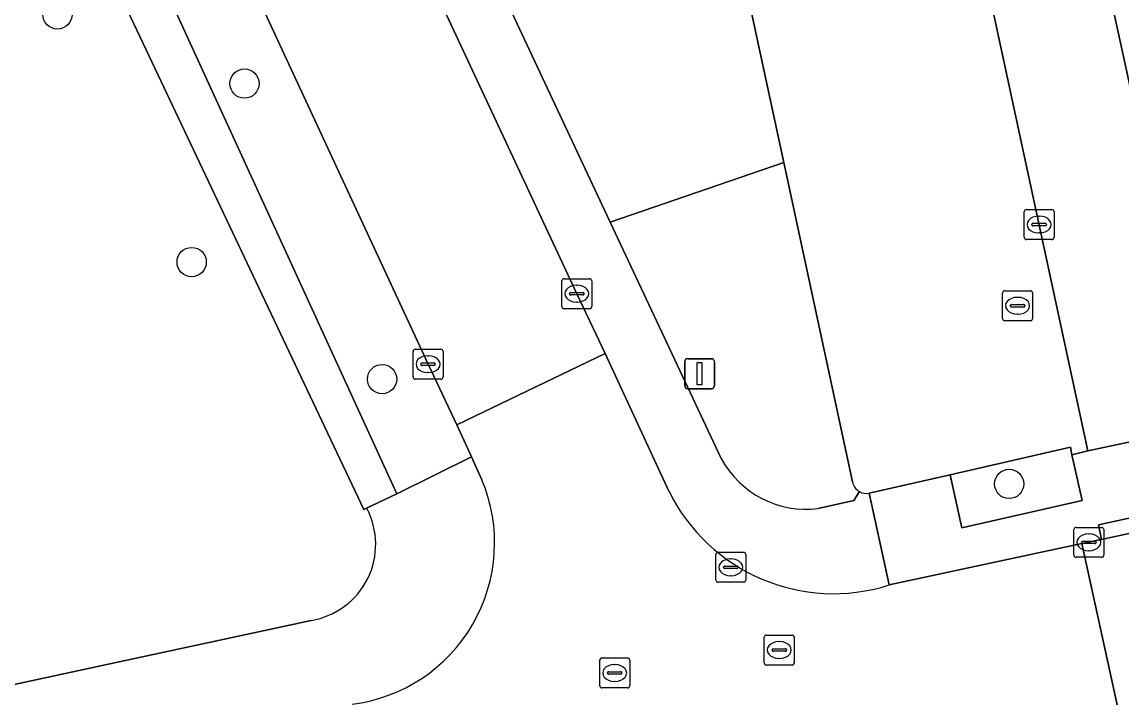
# Model space of a CAD drawing. Extents: x 160030 to 160839, y 385325 to 386450.
# Drawn here: x 160560.55 to 160597.28, y 385873.29 to 385895.84 of the extents above; entities that cross this region are included whole.
import ezdxf

# ---------------------------------------------------------------- set-up
doc = ezdxf.new("R2010")
doc.units = 0
for name, color, linetype in [('IMGEO_Boom', 7, 'Continuous'), ('IMGEO_Groenvoorziening', 7, 'Continuous'), ('IMGEO_Kolk', 7, 'Continuous'), ('IMGEO_Lichtmast', 7, 'Continuous'), ('IMGEO_Parkeervlak_open', 7, 'Continuous'), ('IMGEO_Rijbaan_lokaal_gesloten', 7, 'Continuous'), ('IMGEO_Rijbaan_lokaal_open', 7, 'Continuous'), ('IMGEO_Rioolput', 7, 'Continuous'), ('IMGEO_Voetpad_halfverhard', 7, 'Continuous'), ('IMGEO_Voetpad_open', 7, 'Continuous')]:
    doc.layers.add(name, color=color, linetype=linetype)

msp = doc.modelspace()

# ---------------------------------------------------------------- linework, layer by layer
at = {"layer": 'IMGEO_Boom'}
for centre in [(160561.732, 385896.099), (160567.979, 385893.79), (160566.215, 385887.836), (160572.574, 385883.931), (160593.511, 385880.431)]:
    msp.add_circle(centre, 0.489, dxfattribs=at)
at = {"layer": 'IMGEO_Groenvoorziening'}
for points in [[(160568.436, 385896.65), (160564.426, 385905.259), (160563.408, 385907.496), (160562.904, 385908.603), (160560.564, 385907.353), (160573.062, 385880.106), (160575.555, 385881.338), (160575.066, 385882.398), (160574.109, 385884.426)], [(160582.761, 385906.119), (160578.005, 385905.509), (160577.221, 385906.771), (160573.971, 385908.783), (160571.69, 385907.368), (160574.666, 385901.017), (160574.043, 385900.723), (160575.273, 385897.997), (160575.904, 385898.304), (160580.193, 385889.171), (160585.986, 385891.157)], [(160595.609, 385881.402), (160595.554, 385881.654), (160591.536, 385880.739), (160591.935, 385878.967), (160595.944, 385879.881)]]:
    msp.add_lwpolyline(points, close=True, dxfattribs=at)
for points in [[(160561.039, 385901.737), (160559.477, 385901.027), (160557.601, 385878.359), (160558.635, 385873.38), (160563.642, 385874.467), (160570.205, 385875.878)], [(160572.058, 385879.623), (160571.96, 385879.583), (160561.392, 385901.906), (160561.039, 385901.737)], [(160585.986, 385891.157), (160580.193, 385889.171), (160583.897, 385881.282)], [(160588.283, 385880.499), (160585.986, 385891.157)], [(160587.134, 385879.61), (160588.327, 385879.878), (160588.515, 385880.176)]]:
    msp.add_lwpolyline(points, dxfattribs=at)
for centre, radius, start, end in [((160586.728, 385882.794), 3.209, 208.0979, 277.2669), ((160588.745, 385880.586), 0.47, 190.6702, 240.7066), ((160569.791, 385878.414), 2.57, 279.2809, 28.0674)]:
    msp.add_arc(centre, radius, start, end, dxfattribs=at)
at = {"layer": 'IMGEO_Kolk'}
for p, q in [((160594.011, 385888.661), (160594.011, 385889.513)), ((160594.086, 385889.587), (160594.938, 385889.587)), ((160595.012, 385889.513), (160595.012, 385888.661)), ((160594.27, 385889.081), (160594.27, 385889.093)), ((160594.313, 385889.13), (160594.711, 385889.13)), ((160594.499, 385889.367), (160594.524, 385889.367)), ((160594.754, 385889.093), (160594.754, 385889.081)), ((160594.708, 385889.044), (160594.31, 385889.044)), ((160594.522, 385888.807), (160594.497, 385888.807)), ((160594.938, 385888.587), (160594.086, 385888.587)), ((160578.649, 385887.279), (160579.501, 385887.279)), ((160578.574, 385886.353), (160578.574, 385887.205)), ((160579.062, 385887.059), (160579.087, 385887.059)), ((160579.575, 385887.205), (160579.575, 385886.353)), ((160578.833, 385886.773), (160578.833, 385886.785)), ((160579.271, 385886.736), (160578.873, 385886.736)), ((160578.876, 385886.822), (160579.274, 385886.822)), ((160579.317, 385886.785), (160579.317, 385886.773)), ((160579.501, 385886.279), (160578.649, 385886.279)), ((160579.085, 385886.499), (160579.06, 385886.499)), ((160573.608, 385884), (160573.608, 385884.852)), ((160573.683, 385884.926), (160574.535, 385884.926)), ((160574.096, 385884.706), (160574.121, 385884.706)), ((160574.609, 385884.852), (160574.609, 385884)), ((160573.867, 385884.42), (160573.867, 385884.432)), ((160574.305, 385884.383), (160573.907, 385884.383)), ((160573.91, 385884.469), (160574.308, 385884.469)), ((160574.351, 385884.432), (160574.351, 385884.42)), ((160574.119, 385884.146), (160574.094, 385884.146)), ((160574.535, 385883.926), (160573.683, 385883.926)), ((160595.67, 385878.056), (160595.67, 385878.908)), ((160595.745, 385878.982), (160596.597, 385878.982)), ((160596.671, 385878.908), (160596.671, 385878.056)), ((160595.929, 385878.476), (160595.929, 385878.488)), ((160596.367, 385878.439), (160595.969, 385878.439)), ((160595.972, 385878.525), (160596.37, 385878.525)), ((160596.158, 385878.762), (160596.183, 385878.762)), ((160596.413, 385878.488), (160596.413, 385878.476)), ((160583.717, 385877.223), (160583.717, 385878.075)), ((160583.792, 385878.149), (160584.644, 385878.149)), ((160584.718, 385878.075), (160584.718, 385877.223)), ((160596.181, 385878.202), (160596.156, 385878.202)), ((160584.205, 385877.929), (160584.23, 385877.929)), ((160596.597, 385877.982), (160595.745, 385877.982)), ((160583.976, 385877.643), (160583.976, 385877.655)), ((160584.414, 385877.606), (160584.016, 385877.606)), ((160584.019, 385877.692), (160584.417, 385877.692)), ((160584.228, 385877.369), (160584.203, 385877.369)), ((160584.46, 385877.655), (160584.46, 385877.643)), ((160584.644, 385877.149), (160583.792, 385877.149))]:
    msp.add_line(p, q, dxfattribs=at)
for points in [[(160594.011, 385888.661), (160594.011, 385889.513)], [(160594.086, 385889.587), (160594.938, 385889.587)], [(160595.012, 385889.513), (160595.012, 385888.661)], [(160594.938, 385888.587), (160594.086, 385888.587)], [(160578.649, 385887.279), (160579.501, 385887.279)], [(160578.574, 385886.353), (160578.574, 385887.205)], [(160579.575, 385887.205), (160579.575, 385886.353)], [(160579.501, 385886.279), (160578.649, 385886.279)], [(160573.608, 385884), (160573.608, 385884.852)], [(160573.683, 385884.926), (160574.535, 385884.926)], [(160574.609, 385884.852), (160574.609, 385884)], [(160574.535, 385883.926), (160573.683, 385883.926)], [(160595.67, 385878.056), (160595.67, 385878.908)], [(160595.745, 385878.982), (160596.597, 385878.982)], [(160596.671, 385878.908), (160596.671, 385878.056)], [(160583.717, 385877.223), (160583.717, 385878.075)], [(160583.792, 385878.149), (160584.644, 385878.149)], [(160584.718, 385878.075), (160584.718, 385877.223)], [(160596.597, 385877.982), (160595.745, 385877.982)], [(160584.644, 385877.149), (160583.792, 385877.149)]]:
    msp.add_lwpolyline(points, dxfattribs=at)
for centre, radius, start, end in [((160594.088, 385889.511), 0.0765, 91.552, 178.448), ((160594.088, 385889.511), 0.0765, 91.552, 178.448), ((160594.936, 385889.511), 0.0765, 1.552, 88.448), ((160594.936, 385889.511), 0.0765, 1.552, 88.448), ((160594.31, 385889.09), 0.0403, 85.8775, 175.7526), ((160594.715, 385889.092), 0.0386, 1.7309, 96.639), ((160594.307, 385889.08), 0.0366, 178.938, 274.7102), ((160594.711, 385889.087), 0.043, 264.8664, 352.4533), ((160594.088, 385888.663), 0.0765, 181.552, 268.448), ((160594.088, 385888.663), 0.0765, 181.552, 268.448), ((160594.936, 385888.663), 0.0765, 271.552, 358.448), ((160594.936, 385888.663), 0.0765, 271.552, 358.448), ((160578.651, 385887.203), 0.0765, 91.552, 178.448), ((160578.651, 385887.203), 0.0765, 91.552, 178.448), ((160579.499, 385887.203), 0.0765, 1.552, 88.448), ((160579.499, 385887.203), 0.0765, 1.552, 88.448), ((160578.873, 385886.782), 0.0403, 85.8775, 175.7526), ((160578.87, 385886.772), 0.0366, 178.938, 274.7102), ((160579.274, 385886.779), 0.043, 264.8664, 352.4533), ((160579.278, 385886.784), 0.0386, 1.7309, 96.639), ((160578.651, 385886.355), 0.0765, 181.552, 268.448), ((160578.651, 385886.355), 0.0765, 181.552, 268.448), ((160579.499, 385886.355), 0.0765, 271.552, 358.448), ((160579.499, 385886.355), 0.0765, 271.552, 358.448), ((160573.685, 385884.85), 0.0765, 91.552, 178.448), ((160573.685, 385884.85), 0.0765, 91.552, 178.448), ((160574.533, 385884.85), 0.0765, 1.552, 88.448), ((160574.533, 385884.85), 0.0765, 1.552, 88.448), ((160573.907, 385884.429), 0.0403, 85.8775, 175.7526), ((160573.904, 385884.419), 0.0366, 178.938, 274.7102), ((160574.308, 385884.426), 0.043, 264.8664, 352.4533), ((160574.312, 385884.431), 0.0386, 1.7309, 96.639), ((160573.685, 385884.002), 0.0765, 181.552, 268.448), ((160573.685, 385884.002), 0.0765, 181.552, 268.448), ((160574.533, 385884.002), 0.0765, 271.552, 358.448), ((160574.533, 385884.002), 0.0765, 271.552, 358.448), ((160595.747, 385878.906), 0.0765, 91.552, 178.448), ((160595.747, 385878.906), 0.0765, 91.552, 178.448), ((160596.595, 385878.906), 0.0765, 1.552, 88.448), ((160596.595, 385878.906), 0.0765, 1.552, 88.448), ((160595.969, 385878.485), 0.0403, 85.8775, 175.7526), ((160595.966, 385878.475), 0.0366, 178.938, 274.7102), ((160596.37, 385878.482), 0.043, 264.8664, 352.4533), ((160596.374, 385878.487), 0.0386, 1.7309, 96.639), ((160583.794, 385878.073), 0.0765, 91.552, 178.448), ((160583.794, 385878.073), 0.0765, 91.552, 178.448), ((160584.642, 385878.073), 0.0765, 1.552, 88.448), ((160584.642, 385878.073), 0.0765, 1.552, 88.448), ((160595.747, 385878.058), 0.0765, 181.552, 268.448), ((160595.747, 385878.058), 0.0765, 181.552, 268.448), ((160596.595, 385878.058), 0.0765, 271.552, 358.448), ((160596.595, 385878.058), 0.0765, 271.552, 358.448), ((160584.016, 385877.652), 0.0403, 85.8775, 175.7526), ((160584.013, 385877.642), 0.0366, 178.938, 274.7102), ((160584.417, 385877.649), 0.043, 264.8664, 352.4533), ((160584.421, 385877.654), 0.0386, 1.7309, 96.639), ((160583.794, 385877.225), 0.0765, 181.552, 268.448), ((160583.794, 385877.225), 0.0765, 181.552, 268.448), ((160584.642, 385877.225), 0.0765, 271.552, 358.448), ((160584.642, 385877.225), 0.0765, 271.552, 358.448)]:
    msp.add_arc(centre, radius, start, end, dxfattribs=at)
for centre, major_axis, ratio, start_param, end_param in [((160594.498, 385889.087), (-0.387, 0.002), 0.722429, 4.712389, 7.853982), ((160594.523, 385889.087), (-0.39, 0.002), 0.717154, 1.570796, 4.712389), ((160579.061, 385886.779), (-0.387, 0.002), 0.722429, 4.712389, 7.853982), ((160579.086, 385886.779), (-0.39, 0.002), 0.717154, 1.570796, 4.712389), ((160574.095, 385884.426), (-0.387, 0.002), 0.722429, 4.712389, 7.853982), ((160574.12, 385884.426), (-0.39, 0.002), 0.717154, 1.570796, 4.712389), ((160596.157, 385878.482), (-0.387, 0.002), 0.722429, 4.712389, 7.853982), ((160596.182, 385878.482), (-0.39, 0.002), 0.717154, 1.570796, 4.712389), ((160584.204, 385877.649), (-0.387, 0.002), 0.722429, 4.712389, 7.853982), ((160584.229, 385877.649), (-0.39, 0.002), 0.717154, 1.570796, 4.712389)]:
    msp.add_ellipse(centre, major_axis=major_axis, ratio=ratio, start_param=start_param, end_param=end_param, dxfattribs=at)
at = {"layer": 'IMGEO_Lichtmast'}
for p, q in [((160582.678, 385883.71), (160582.678, 385884.51)), ((160582.678, 385884.51), (160582.678, 385883.71)), ((160582.778, 385884.61), (160583.568, 385884.61)), ((160583.568, 385884.61), (160582.778, 385884.61)), ((160583.668, 385884.51), (160583.668, 385883.71)), ((160583.668, 385883.71), (160583.668, 385884.51)), ((160583.568, 385883.61), (160582.778, 385883.61)), ((160582.778, 385883.61), (160583.568, 385883.61))]:
    msp.add_line(p, q, dxfattribs=at)
msp.add_lwpolyline([(160583.098, 385884.485), (160583.248, 385884.485), (160583.248, 385883.735), (160583.098, 385883.735), (160583.098, 385884.485)], dxfattribs=at)
for centre, start, end in [((160582.778, 385884.51), 90, 180), ((160582.778, 385884.51), 90, 180), ((160583.568, 385884.51), 0, 90), ((160583.568, 385884.51), 360, 90), ((160582.778, 385883.71), 180, 270), ((160582.778, 385883.71), 180, 270), ((160583.568, 385883.71), 270, 0), ((160583.568, 385883.71), 270, 0)]:
    msp.add_arc(centre, 0.1, start, end, dxfattribs=at)
at = {"layer": 'IMGEO_Parkeervlak_open'}
for points in [[(160588.842, 385880.126), (160591.536, 385880.739), (160595.554, 385881.654), (160595.609, 385881.402), (160596.143, 385881.532), (160592.533, 385898.267), (160586.529, 385924.694)], [(160579.655, 385920.414), (160580.218, 385917.914), (160582.761, 385906.119), (160585.986, 385891.157), (160588.283, 385880.499)]]:
    msp.add_lwpolyline(points, dxfattribs=at)
for centre, radius, start, end in [((160588.745, 385880.586), 0.47, 190.6702, 240.7066), ((160588.742, 385880.566), 0.452, 239.826, 282.787)]:
    msp.add_arc(centre, radius, start, end, dxfattribs=at)
at = {"layer": 'IMGEO_Rijbaan_lokaal_gesloten'}
msp.add_lwpolyline([(160626.673, 385885.138), (160624.727, 385884.695), (160605.238, 385880.442), (160601.238, 385879.589), (160596.596, 385878.581), (160595.933, 385878.44), (160597.238, 385872.505), (160597.686, 385872.619)], dxfattribs=at)
at = {"layer": 'IMGEO_Rijbaan_lokaal_open'}
for points in [[(160586.529, 385924.694), (160592.533, 385898.267), (160596.143, 385881.532), (160600.02, 385882.358), (160593.883, 385910.505)], [(160582.153, 385880.188), (160580.017, 385884.788), (160575.066, 385882.398), (160575.555, 385881.338), (160575.908, 385880.568)], [(160593.383, 385871.626), (160597.238, 385872.505), (160595.933, 385878.44), (160589.504, 385877.06)]]:
    msp.add_lwpolyline(points, dxfattribs=at)
msp.add_lwpolyline([(160569.388, 385907.543), (160568.341, 385909.809), (160563.408, 385907.496), (160564.426, 385905.259), (160568.436, 385896.65), (160574.109, 385884.426), (160575.066, 385882.398), (160580.017, 385884.788), (160579.075, 385886.779), (160573.375, 385898.972)], close=True, dxfattribs=at)
for centre, radius, start, end in [((160570.9, 385878.471), 5.43, 277.1036, 22.7182), ((160587.643, 385882.887), 6.117, 206.1845, 287.714)]:
    msp.add_arc(centre, radius, start, end, dxfattribs=at)
at = {"layer": 'IMGEO_Rioolput'}
for p, q in [((160593.291, 385885.952), (160593.291, 385886.804)), ((160593.366, 385886.878), (160594.218, 385886.878)), ((160593.779, 385886.658), (160593.804, 385886.658)), ((160594.292, 385886.804), (160594.292, 385885.952)), ((160593.55, 385886.372), (160593.55, 385886.384)), ((160593.988, 385886.335), (160593.59, 385886.335)), ((160593.593, 385886.421), (160593.991, 385886.421)), ((160594.034, 385886.384), (160594.034, 385886.372)), ((160594.218, 385885.878), (160593.366, 385885.878)), ((160593.802, 385886.098), (160593.777, 385886.098)), ((160585.334, 385874.463), (160585.334, 385875.315)), ((160585.409, 385875.389), (160586.261, 385875.389)), ((160585.822, 385875.169), (160585.847, 385875.169)), ((160586.335, 385875.315), (160586.335, 385874.463)), ((160585.593, 385874.883), (160585.593, 385874.895)), ((160586.031, 385874.846), (160585.633, 385874.846)), ((160585.636, 385874.932), (160586.034, 385874.932)), ((160586.077, 385874.895), (160586.077, 385874.883)), ((160579.839, 385873.697), (160579.839, 385874.549)), ((160579.914, 385874.623), (160580.766, 385874.623)), ((160580.327, 385874.403), (160580.352, 385874.403)), ((160580.84, 385874.549), (160580.84, 385873.697)), ((160585.845, 385874.609), (160585.82, 385874.609)), ((160580.098, 385874.117), (160580.098, 385874.129)), ((160580.536, 385874.08), (160580.138, 385874.08)), ((160580.141, 385874.166), (160580.539, 385874.166)), ((160580.582, 385874.129), (160580.582, 385874.117)), ((160586.261, 385874.389), (160585.409, 385874.389)), ((160580.35, 385873.843), (160580.325, 385873.843)), ((160580.766, 385873.623), (160579.914, 385873.623))]:
    msp.add_line(p, q, dxfattribs=at)
for points in [[(160593.291, 385885.952), (160593.291, 385886.804)], [(160593.366, 385886.878), (160594.218, 385886.878)], [(160594.292, 385886.804), (160594.292, 385885.952)], [(160594.218, 385885.878), (160593.366, 385885.878)], [(160585.334, 385874.463), (160585.334, 385875.315)], [(160585.409, 385875.389), (160586.261, 385875.389)], [(160586.335, 385875.315), (160586.335, 385874.463)], [(160579.839, 385873.697), (160579.839, 385874.549)], [(160579.914, 385874.623), (160580.766, 385874.623)], [(160580.84, 385874.549), (160580.84, 385873.697)], [(160586.261, 385874.389), (160585.409, 385874.389)], [(160580.766, 385873.623), (160579.914, 385873.623)]]:
    msp.add_lwpolyline(points, dxfattribs=at)
for centre, radius, start, end in [((160593.368, 385886.802), 0.0765, 91.552, 178.448), ((160593.368, 385886.802), 0.0765, 91.552, 178.448), ((160594.216, 385886.802), 0.0765, 1.552, 88.448), ((160594.216, 385886.802), 0.0765, 1.552, 88.448), ((160593.59, 385886.381), 0.0403, 85.8775, 175.7526), ((160593.587, 385886.371), 0.0366, 178.938, 274.7102), ((160593.991, 385886.378), 0.043, 264.8664, 352.4533), ((160593.995, 385886.383), 0.0386, 1.7309, 96.639), ((160593.368, 385885.954), 0.0765, 181.552, 268.448), ((160593.368, 385885.954), 0.0765, 181.552, 268.448), ((160594.216, 385885.954), 0.0765, 271.552, 358.448), ((160594.216, 385885.954), 0.0765, 271.552, 358.448), ((160585.411, 385875.313), 0.0765, 91.552, 178.448), ((160585.411, 385875.313), 0.0765, 91.552, 178.448), ((160586.259, 385875.313), 0.0765, 1.552, 88.448), ((160586.259, 385875.313), 0.0765, 1.552, 88.448), ((160585.633, 385874.892), 0.0403, 85.8775, 175.7526), ((160585.63, 385874.882), 0.0366, 178.938, 274.7102), ((160586.034, 385874.889), 0.043, 264.8664, 352.4533), ((160586.038, 385874.894), 0.0386, 1.7309, 96.639), ((160579.916, 385874.547), 0.0765, 91.552, 178.448), ((160579.916, 385874.547), 0.0765, 91.552, 178.448), ((160580.764, 385874.547), 0.0765, 1.552, 88.448), ((160580.764, 385874.547), 0.0765, 1.552, 88.448), ((160585.411, 385874.465), 0.0765, 181.552, 268.448), ((160585.411, 385874.465), 0.0765, 181.552, 268.448), ((160586.259, 385874.465), 0.0765, 271.552, 358.448), ((160586.259, 385874.465), 0.0765, 271.552, 358.448), ((160580.138, 385874.126), 0.0403, 85.8775, 175.7526), ((160580.135, 385874.116), 0.0366, 178.938, 274.7102), ((160580.539, 385874.123), 0.043, 264.8664, 352.4533), ((160580.543, 385874.128), 0.0386, 1.7309, 96.639), ((160579.916, 385873.699), 0.0765, 181.552, 268.448), ((160579.916, 385873.699), 0.0765, 181.552, 268.448), ((160580.764, 385873.699), 0.0765, 271.552, 358.448), ((160580.764, 385873.699), 0.0765, 271.552, 358.448)]:
    msp.add_arc(centre, radius, start, end, dxfattribs=at)
for centre, major_axis, ratio, start_param, end_param in [((160593.778, 385886.378), (-0.387, 0.002), 0.722429, 4.712389, 7.853982), ((160593.803, 385886.378), (-0.39, 0.002), 0.717154, 1.570796, 4.712389), ((160585.821, 385874.889), (-0.387, 0.002), 0.722429, 4.712389, 7.853982), ((160585.846, 385874.889), (-0.39, 0.002), 0.717154, 1.570796, 4.712389), ((160580.326, 385874.123), (-0.387, 0.002), 0.722429, 4.712389, 7.853982), ((160580.351, 385874.123), (-0.39, 0.002), 0.717154, 1.570796, 4.712389)]:
    msp.add_ellipse(centre, major_axis=major_axis, ratio=ratio, start_param=start_param, end_param=end_param, dxfattribs=at)
at = {"layer": 'IMGEO_Voetpad_halfverhard'}
msp.add_lwpolyline([(160561.392, 385901.906), (160571.96, 385879.583), (160572.058, 385879.623), (160573.062, 385880.106), (160560.564, 385907.353)], dxfattribs=at)
at = {"layer": 'IMGEO_Voetpad_open'}
for points in [[(160593.873, 385926.881), (160590.532, 385926.278), (160593.883, 385910.505), (160600.02, 385882.358), (160606.54, 385883.89), (160606.562, 385883.898)], [(160580.193, 385889.171), (160575.904, 385898.304), (160575.273, 385897.997), (160574.043, 385900.723), (160574.666, 385901.017), (160571.69, 385907.368), (160570.766, 385909.34), (160570.138, 385909.039), (160568.748, 385912.014), (160569.353, 385912.303), (160569.23, 385912.559), (160569.036, 385913.108)], [(160567.288, 385912.232), (160567.828, 385911.038), (160568.341, 385909.809), (160569.388, 385907.543), (160573.375, 385898.972), (160579.075, 385886.779), (160580.017, 385884.788), (160582.153, 385880.188)], [(160654.604, 385894.071), (160649.6, 385893.239), (160649.577, 385893.241), (160606.562, 385883.898), (160606.54, 385883.89), (160600.02, 385882.358), (160596.143, 385881.532), (160595.609, 385881.402), (160595.944, 385879.881), (160591.935, 385878.967), (160591.536, 385880.739), (160588.842, 385880.126), (160589.504, 385877.06), (160595.933, 385878.44), (160596.596, 385878.581), (160596.49, 385879.069), (160601.132, 385880.077), (160601.238, 385879.589), (160605.238, 385880.442), (160624.727, 385884.695)], [(160583.897, 385881.282), (160580.193, 385889.171)], [(160575.908, 385880.568), (160575.555, 385881.338), (160573.062, 385880.106), (160572.058, 385879.623)], [(160588.515, 385880.176), (160588.327, 385879.878), (160587.134, 385879.61)], [(160589.504, 385877.06), (160588.842, 385880.126)], [(160570.205, 385875.878), (160563.642, 385874.467), (160558.635, 385873.38), (160555.713, 385872.764), (160552.269, 385871.988), (160539.466, 385869.216), (160530.819, 385866.972)]]:
    msp.add_lwpolyline(points, dxfattribs=at)
msp.add_lwpolyline([(160596.596, 385878.581), (160601.238, 385879.589), (160601.132, 385880.077), (160596.49, 385879.069)], close=True, dxfattribs=at)
for centre, radius, start, end in [((160586.728, 385882.794), 3.209, 208.0979, 277.2669), ((160570.9, 385878.471), 5.43, 277.1036, 22.7182), ((160587.643, 385882.887), 6.117, 206.1845, 287.714), ((160588.742, 385880.566), 0.452, 239.826, 282.787), ((160569.791, 385878.414), 2.57, 279.2809, 28.0674)]:
    msp.add_arc(centre, radius, start, end, dxfattribs=at)

doc.saveas('drawing.dxf')
